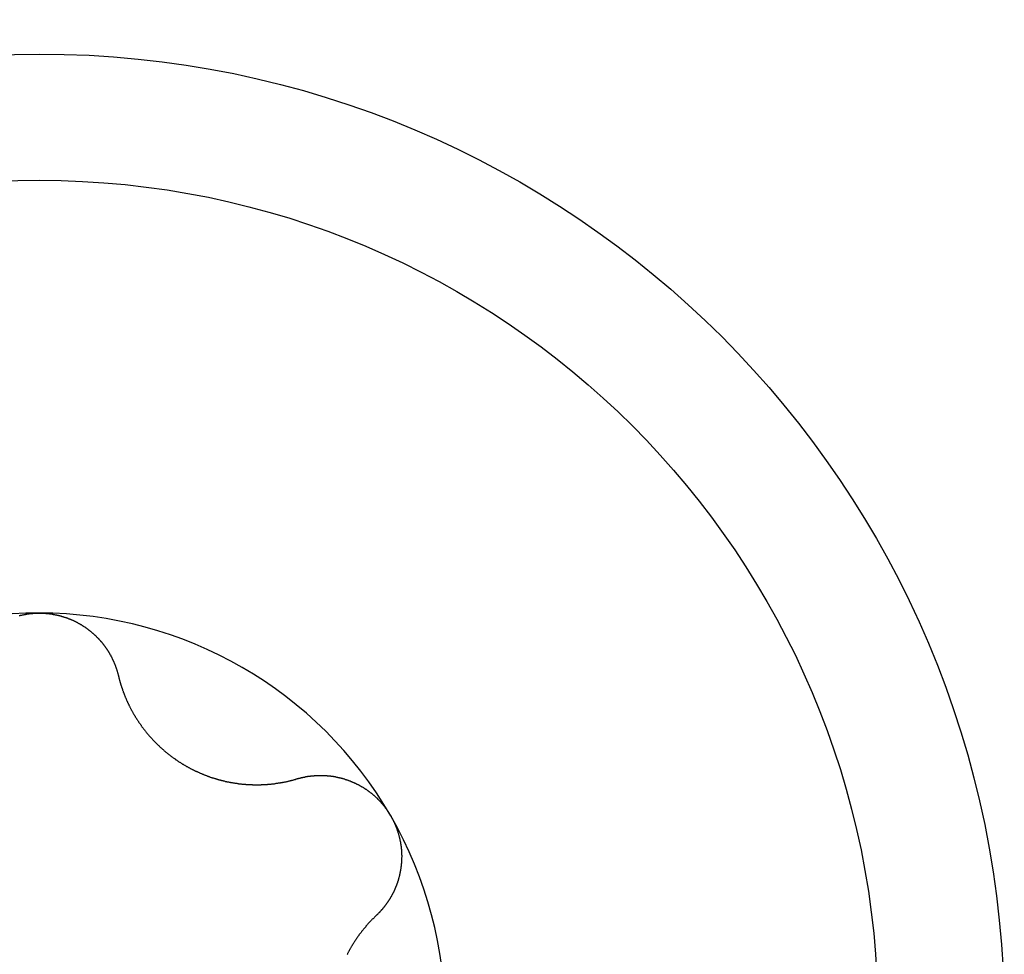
# Model space of a CAD drawing. Extents: x 1107 to 4046, y 937 to 3355.
# Tile 701 of 861: x 2096.37 to 2101.83, y 3190.38 to 3195.56. Entities that reach past the tile are written whole.
import ezdxf

# ---------------------------------------------------------------- set-up
doc = ezdxf.new("R2010")
doc.units = 0
doc.layers.add('KF_VIDA_L___C_BOTTOM', color=7, linetype='CONTINUOUS')

# ---------------------------------------------------------------- blocks, each defined once
blk = doc.blocks.new('KF_VIDA_L___C_BOTTOM')
at = {"layer": 'KF_VIDA_L___C_BOTTOM'}
for points in [[(-90.6111, 317.236, 0), (-90.6087, 317.237, 0), (-90.6063, 317.237, 0), (-90.6039, 317.238, 0), (-90.6015, 317.238, 0), (-90.5991, 317.239, 0), (-90.5967, 317.239, 0), (-90.5943, 317.24, 0), (-90.5919, 317.24, 0), (-90.5895, 317.241, 0), (-90.5871, 317.241, 0), (-90.5847, 317.242, 0), (-90.5822, 317.242, 0), (-90.5798, 317.243, 0), (-90.5774, 317.243, 0), (-90.575, 317.244, 0), (-90.5726, 317.244, 0), (-90.5702, 317.244, 0), (-90.5677, 317.245, 0), (-90.5653, 317.245, 0), (-90.5629, 317.245, 0), (-90.5605, 317.246, 0), (-90.558, 317.246, 0), (-90.5556, 317.246, 0), (-90.5532, 317.247, 0), (-90.5508, 317.247, 0), (-90.5483, 317.247, 0), (-90.5459, 317.248, 0), (-90.5435, 317.248, 0), (-90.5411, 317.248, 0), (-90.5386, 317.248, 0), (-90.5362, 317.248, 0), (-90.5338, 317.249, 0), (-90.5314, 317.249, 0), (-90.529, 317.249, 0), (-90.5265, 317.249, 0), (-90.5241, 317.249, 0), (-90.5217, 317.249, 0), (-90.5193, 317.25, 0), (-90.5169, 317.25, 0), (-90.5145, 317.25, 0), (-90.512, 317.25, 0), (-90.5096, 317.25, 0), (-90.5072, 317.25, 0), (-90.5048, 317.25, 0), (-90.5024, 317.25, 0), (-90.5, 317.25, 0)], [(-90.5, 317.25, 0), (-90.4976, 317.25, 0), (-90.4952, 317.25, 0), (-90.4928, 317.25, 0), (-90.4904, 317.25, 0), (-90.488, 317.25, 0), (-90.4855, 317.25, 0), (-90.4831, 317.25, 0), (-90.4807, 317.25, 0), (-90.4783, 317.249, 0), (-90.4759, 317.249, 0), (-90.4735, 317.249, 0), (-90.471, 317.249, 0), (-90.4686, 317.249, 0), (-90.4662, 317.249, 0), (-90.4638, 317.248, 0), (-90.4614, 317.248, 0), (-90.4589, 317.248, 0), (-90.4565, 317.248, 0), (-90.4541, 317.248, 0), (-90.4517, 317.247, 0), (-90.4492, 317.247, 0), (-90.4468, 317.247, 0), (-90.4444, 317.246, 0), (-90.442, 317.246, 0), (-90.4395, 317.246, 0), (-90.4371, 317.245, 0), (-90.4347, 317.245, 0), (-90.4323, 317.245, 0), (-90.4298, 317.244, 0), (-90.4274, 317.244, 0), (-90.425, 317.244, 0), (-90.4226, 317.243, 0), (-90.4202, 317.243, 0), (-90.4178, 317.242, 0), (-90.4153, 317.242, 0), (-90.4129, 317.241, 0), (-90.4105, 317.241, 0), (-90.4081, 317.24, 0), (-90.4057, 317.24, 0), (-90.4033, 317.239, 0), (-90.4009, 317.239, 0), (-90.3985, 317.238, 0), (-90.3961, 317.238, 0), (-90.3937, 317.237, 0), (-90.3913, 317.237, 0), (-90.3889, 317.236, 0), (-90.3865, 317.235, 0), (-90.3842, 317.235, 0), (-90.3818, 317.234, 0), (-90.3794, 317.233, 0), (-90.377, 317.233, 0), (-90.3747, 317.232, 0), (-90.3723, 317.231, 0), (-90.3699, 317.231, 0), (-90.3676, 317.23, 0), (-90.3652, 317.229, 0), (-90.3629, 317.228, 0), (-90.3605, 317.228, 0), (-90.3582, 317.227, 0), (-90.3558, 317.226, 0), (-90.3535, 317.225, 0), (-90.3512, 317.225, 0), (-90.3488, 317.224, 0), (-90.3465, 317.223, 0), (-90.3442, 317.222, 0), (-90.3419, 317.221, 0), (-90.3396, 317.22, 0), (-90.3373, 317.219, 0), (-90.335, 317.219, 0), (-90.3327, 317.218, 0), (-90.3304, 317.217, 0), (-90.3281, 317.216, 0), (-90.3258, 317.215, 0), (-90.3236, 317.214, 0), (-90.3213, 317.213, 0), (-90.3191, 317.212, 0), (-90.3168, 317.211, 0), (-90.3146, 317.21, 0), (-90.3123, 317.209, 0), (-90.3101, 317.208, 0), (-90.3079, 317.207, 0), (-90.3056, 317.206, 0), (-90.3034, 317.205, 0), (-90.3012, 317.204, 0), (-90.299, 317.203, 0), (-90.2968, 317.202, 0), (-90.2947, 317.2, 0), (-90.2925, 317.199, 0), (-90.2903, 317.198, 0), (-90.2882, 317.197, 0), (-90.286, 317.196, 0), (-90.2839, 317.195, 0), (-90.2817, 317.193, 0), (-90.2796, 317.192, 0), (-90.2775, 317.191, 0), (-90.2753, 317.19, 0), (-90.2732, 317.189, 0), (-90.2711, 317.187, 0), (-90.269, 317.186, 0), (-90.267, 317.185, 0), (-90.2649, 317.184, 0), (-90.2628, 317.182, 0), (-90.2608, 317.181, 0), (-90.2587, 317.18, 0), (-90.2567, 317.178, 0), (-90.2546, 317.177, 0), (-90.2526, 317.176, 0), (-90.2506, 317.174, 0), (-90.2486, 317.173, 0), (-90.2466, 317.172, 0), (-90.2446, 317.17, 0), (-90.2426, 317.169, 0), (-90.2406, 317.168, 0), (-90.2387, 317.166, 0), (-90.2367, 317.165, 0), (-90.2348, 317.163, 0), (-90.2328, 317.162, 0), (-90.2309, 317.16, 0), (-90.229, 317.159, 0), (-90.227, 317.158, 0), (-90.2251, 317.156, 0), (-90.2233, 317.155, 0), (-90.2214, 317.153, 0), (-90.2195, 317.152, 0), (-90.2176, 317.15, 0), (-90.2158, 317.149, 0), (-90.2139, 317.147, 0), (-90.2121, 317.146, 0), (-90.2103, 317.144, 0), (-90.2084, 317.143, 0), (-90.2066, 317.141, 0), (-90.2048, 317.139, 0), (-90.203, 317.138, 0), (-90.2013, 317.136, 0), (-90.1995, 317.135, 0), (-90.1977, 317.133, 0), (-90.196, 317.132, 0), (-90.1943, 317.13, 0), (-90.1925, 317.128, 0), (-90.1908, 317.127, 0), (-90.1891, 317.125, 0), (-90.1874, 317.124, 0), (-90.1857, 317.122, 0), (-90.1841, 317.12, 0), (-90.1824, 317.119, 0), (-90.1807, 317.117, 0), (-90.1791, 317.115, 0), (-90.1775, 317.114, 0), (-90.1758, 317.112, 0), (-90.1742, 317.11, 0), (-90.1726, 317.109, 0), (-90.171, 317.107, 0), (-90.1695, 317.105, 0), (-90.1679, 317.104, 0), (-90.1664, 317.102, 0), (-90.1648, 317.1, 0), (-90.1633, 317.098, 0), (-90.1618, 317.097, 0), (-90.1603, 317.095, 0), (-90.1588, 317.093, 0), (-90.1573, 317.092, 0), (-90.1558, 317.09, 0), (-90.1543, 317.088, 0), (-90.1529, 317.086, 0), (-90.1514, 317.085, 0), (-90.15, 317.083, 0), (-90.1486, 317.081, 0), (-90.1472, 317.079, 0), (-90.1458, 317.078, 0), (-90.1444, 317.076, 0), (-90.1431, 317.074, 0), (-90.1417, 317.072, 0), (-90.1404, 317.07, 0), (-90.139, 317.069, 0), (-90.1377, 317.067, 0), (-90.1364, 317.065, 0), (-90.135, 317.063, 0), (-90.1337, 317.061, 0), (-90.1324, 317.06, 0), (-90.1311, 317.058, 0), (-90.1299, 317.056, 0), (-90.1286, 317.054, 0), (-90.1273, 317.052, 0), (-90.1261, 317.05, 0), (-90.1248, 317.048, 0), (-90.1236, 317.047, 0), (-90.1224, 317.045, 0), (-90.1211, 317.043, 0), (-90.1199, 317.041, 0), (-90.1187, 317.039, 0), (-90.1175, 317.037, 0), (-90.1164, 317.035, 0), (-90.1152, 317.033, 0), (-90.114, 317.031, 0), (-90.1129, 317.029, 0), (-90.1117, 317.027, 0), (-90.1106, 317.025, 0), (-90.1095, 317.023, 0), (-90.1084, 317.021, 0), (-90.1073, 317.019, 0), (-90.1062, 317.018, 0), (-90.1051, 317.016, 0), (-90.104, 317.014, 0), (-90.1029, 317.012, 0), (-90.1019, 317.01, 0), (-90.1008, 317.008, 0), (-90.0998, 317.006, 0), (-90.0987, 317.003, 0), (-90.0977, 317.001, 0), (-90.0967, 316.999, 0), (-90.0957, 316.997, 0), (-90.0947, 316.995, 0), (-90.0938, 316.993, 0), (-90.0928, 316.991, 0), (-90.0918, 316.989, 0), (-90.0909, 316.987, 0), (-90.0899, 316.985, 0), (-90.089, 316.983, 0), (-90.0881, 316.981, 0), (-90.0872, 316.979, 0), (-90.0863, 316.977, 0), (-90.0854, 316.975, 0), (-90.0845, 316.973, 0), (-90.0837, 316.971, 0), (-90.0828, 316.968, 0), (-90.0819, 316.966, 0), (-90.0811, 316.964, 0), (-90.0803, 316.962, 0), (-90.0795, 316.96, 0), (-90.0787, 316.958, 0), (-90.0779, 316.956, 0), (-90.0771, 316.954, 0), (-90.0763, 316.951, 0), (-90.0756, 316.949, 0), (-90.0748, 316.947, 0), (-90.0741, 316.945, 0), (-90.0733, 316.943, 0), (-90.0726, 316.941, 0), (-90.0719, 316.939, 0), (-90.0712, 316.936, 0), (-90.0705, 316.934, 0), (-90.0699, 316.932, 0), (-90.0692, 316.93, 0), (-90.0686, 316.928, 0), (-90.0679, 316.926, 0), (-90.0673, 316.923, 0), (-90.0667, 316.921, 0), (-90.0661, 316.919, 0), (-90.0655, 316.917, 0), (-90.0649, 316.915, 0), (-90.0643, 316.913, 0), (-90.0638, 316.91, 0), (-90.0632, 316.908, 0), (-90.0627, 316.906, 0), (-90.0621, 316.904, 0)], [(-90.0621, 316.904, 0), (-90.0615, 316.901, 0), (-90.0609, 316.898, 0), (-90.0602, 316.896, 0), (-90.0595, 316.893, 0), (-90.0589, 316.89, 0), (-90.0582, 316.888, 0), (-90.0575, 316.885, 0), (-90.0568, 316.883, 0), (-90.0561, 316.88, 0), (-90.0553, 316.877, 0), (-90.0546, 316.875, 0), (-90.0539, 316.872, 0), (-90.0531, 316.869, 0), (-90.0523, 316.867, 0), (-90.0516, 316.864, 0), (-90.0508, 316.861, 0), (-90.05, 316.859, 0), (-90.0492, 316.856, 0), (-90.0484, 316.854, 0), (-90.0476, 316.851, 0), (-90.0468, 316.848, 0), (-90.0459, 316.846, 0), (-90.0451, 316.843, 0), (-90.0443, 316.84, 0), (-90.0434, 316.838, 0), (-90.0425, 316.835, 0), (-90.0417, 316.833, 0), (-90.0408, 316.83, 0), (-90.0399, 316.828, 0), (-90.039, 316.825, 0), (-90.0381, 316.822, 0), (-90.0372, 316.82, 0), (-90.0362, 316.817, 0), (-90.0353, 316.815, 0), (-90.0344, 316.812, 0), (-90.0334, 316.81, 0), (-90.0325, 316.807, 0), (-90.0315, 316.804, 0), (-90.0305, 316.802, 0), (-90.0295, 316.799, 0), (-90.0286, 316.797, 0), (-90.0276, 316.794, 0), (-90.0265, 316.792, 0), (-90.0255, 316.789, 0), (-90.0245, 316.787, 0), (-90.0235, 316.784, 0), (-90.0224, 316.782, 0), (-90.0214, 316.779, 0), (-90.0203, 316.777, 0), (-90.0193, 316.774, 0), (-90.0182, 316.772, 0), (-90.0171, 316.769, 0), (-90.0161, 316.767, 0), (-90.015, 316.764, 0), (-90.0139, 316.762, 0), (-90.0128, 316.76, 0), (-90.0116, 316.757, 0), (-90.0105, 316.755, 0), (-90.0094, 316.752, 0), (-90.0083, 316.75, 0), (-90.0071, 316.747, 0), (-90.006, 316.745, 0), (-90.0048, 316.743, 0), (-90.0036, 316.74, 0), (-90.0025, 316.738, 0), (-90.0013, 316.735, 0), (-90.0001, 316.733, 0), (-89.9989, 316.731, 0), (-89.9977, 316.728, 0), (-89.9965, 316.726, 0), (-89.9952, 316.723, 0), (-89.994, 316.721, 0), (-89.9927, 316.719, 0), (-89.9914, 316.716, 0), (-89.9902, 316.714, 0), (-89.9889, 316.711, 0), (-89.9876, 316.709, 0), (-89.9862, 316.707, 0), (-89.9849, 316.704, 0), (-89.9836, 316.702, 0), (-89.9822, 316.699, 0), (-89.9808, 316.697, 0), (-89.9795, 316.695, 0), (-89.9781, 316.692, 0), (-89.9767, 316.69, 0), (-89.9753, 316.687, 0), (-89.9738, 316.685, 0), (-89.9724, 316.683, 0), (-89.971, 316.68, 0), (-89.9695, 316.678, 0), (-89.968, 316.675, 0), (-89.9666, 316.673, 0), (-89.9651, 316.671, 0), (-89.9636, 316.668, 0), (-89.9621, 316.666, 0), (-89.9605, 316.663, 0), (-89.959, 316.661, 0), (-89.9574, 316.659, 0), (-89.9559, 316.656, 0), (-89.9543, 316.654, 0), (-89.9527, 316.651, 0), (-89.9512, 316.649, 0), (-89.9496, 316.647, 0), (-89.9479, 316.644, 0), (-89.9463, 316.642, 0), (-89.9447, 316.639, 0), (-89.943, 316.637, 0), (-89.9414, 316.635, 0), (-89.9397, 316.632, 0), (-89.938, 316.63, 0), (-89.9363, 316.628, 0), (-89.9346, 316.625, 0), (-89.9329, 316.623, 0), (-89.9312, 316.62, 0), (-89.9295, 316.618, 0), (-89.9277, 316.616, 0), (-89.926, 316.613, 0), (-89.9242, 316.611, 0), (-89.9225, 316.609, 0), (-89.9207, 316.606, 0), (-89.9189, 316.604, 0), (-89.9171, 316.602, 0), (-89.9153, 316.599, 0), (-89.9134, 316.597, 0), (-89.9116, 316.595, 0), (-89.9097, 316.592, 0), (-89.9079, 316.59, 0), (-89.906, 316.588, 0), (-89.9041, 316.585, 0), (-89.9022, 316.583, 0), (-89.9003, 316.581, 0), (-89.8984, 316.579, 0), (-89.8965, 316.576, 0), (-89.8946, 316.574, 0), (-89.8926, 316.572, 0), (-89.8907, 316.569, 0), (-89.8887, 316.567, 0), (-89.8868, 316.565, 0), (-89.8848, 316.563, 0), (-89.8828, 316.56, 0), (-89.8808, 316.558, 0), (-89.8788, 316.556, 0), (-89.8768, 316.554, 0), (-89.8747, 316.552, 0), (-89.8727, 316.549, 0), (-89.8706, 316.547, 0), (-89.8686, 316.545, 0), (-89.8665, 316.543, 0), (-89.8644, 316.541, 0), (-89.8623, 316.538, 0), (-89.8602, 316.536, 0), (-89.8581, 316.534, 0), (-89.856, 316.532, 0), (-89.8539, 316.53, 0), (-89.8517, 316.528, 0), (-89.8496, 316.526, 0), (-89.8474, 316.524, 0), (-89.8453, 316.521, 0), (-89.8431, 316.519, 0), (-89.8409, 316.517, 0), (-89.8387, 316.515, 0), (-89.8365, 316.513, 0), (-89.8343, 316.511, 0), (-89.8321, 316.509, 0), (-89.8299, 316.507, 0), (-89.8276, 316.505, 0), (-89.8254, 316.503, 0), (-89.8232, 316.501, 0), (-89.8209, 316.499, 0), (-89.8186, 316.497, 0), (-89.8164, 316.495, 0), (-89.8141, 316.493, 0), (-89.8118, 316.491, 0), (-89.8095, 316.489, 0), (-89.8072, 316.487, 0), (-89.8049, 316.485, 0), (-89.8026, 316.483, 0), (-89.8003, 316.481, 0), (-89.798, 316.479, 0), (-89.7956, 316.477, 0), (-89.7933, 316.475, 0), (-89.791, 316.473, 0), (-89.7886, 316.471, 0), (-89.7863, 316.47, 0), (-89.7839, 316.468, 0), (-89.7815, 316.466, 0), (-89.7792, 316.464, 0), (-89.7768, 316.462, 0), (-89.7744, 316.46, 0), (-89.772, 316.458, 0), (-89.7696, 316.457, 0), (-89.7672, 316.455, 0), (-89.7648, 316.453, 0), (-89.7624, 316.451, 0), (-89.76, 316.449, 0), (-89.7576, 316.448, 0), (-89.7552, 316.446, 0), (-89.7527, 316.444, 0), (-89.7503, 316.443, 0), (-89.7479, 316.441, 0), (-89.7454, 316.439, 0), (-89.743, 316.437, 0), (-89.7405, 316.436, 0), (-89.7381, 316.434, 0), (-89.7356, 316.432, 0), (-89.7332, 316.431, 0), (-89.7307, 316.429, 0), (-89.7282, 316.427, 0), (-89.7258, 316.426, 0), (-89.7233, 316.424, 0), (-89.7208, 316.423, 0), (-89.7183, 316.421, 0), (-89.7159, 316.419, 0), (-89.7134, 316.418, 0), (-89.7109, 316.416, 0), (-89.7084, 316.415, 0), (-89.7059, 316.413, 0), (-89.7034, 316.412, 0), (-89.7009, 316.41, 0), (-89.6984, 316.409, 0), (-89.6959, 316.407, 0), (-89.6934, 316.406, 0), (-89.6909, 316.404, 0), (-89.6884, 316.403, 0), (-89.6859, 316.401, 0), (-89.6834, 316.4, 0), (-89.6808, 316.399, 0), (-89.6783, 316.397, 0), (-89.6757, 316.396, 0), (-89.6732, 316.394, 0), (-89.6706, 316.393, 0), (-89.668, 316.392, 0), (-89.6654, 316.39, 0), (-89.6628, 316.389, 0), (-89.6602, 316.387, 0), (-89.6576, 316.386, 0), (-89.655, 316.385, 0), (-89.6523, 316.383, 0), (-89.6497, 316.382, 0), (-89.6471, 316.381, 0), (-89.6444, 316.379, 0), (-89.6417, 316.378, 0), (-89.6391, 316.377, 0), (-89.6364, 316.376, 0), (-89.6337, 316.374, 0), (-89.631, 316.373, 0), (-89.6283, 316.372, 0), (-89.6256, 316.371, 0), (-89.6229, 316.369, 0), (-89.6202, 316.368, 0), (-89.6174, 316.367, 0), (-89.6147, 316.366, 0), (-89.612, 316.364, 0), (-89.6092, 316.363, 0), (-89.6065, 316.362, 0), (-89.6037, 316.361, 0), (-89.6009, 316.36, 0), (-89.5982, 316.359, 0), (-89.5954, 316.357, 0), (-89.5926, 316.356, 0), (-89.5898, 316.355, 0), (-89.587, 316.354, 0), (-89.5842, 316.353, 0), (-89.5814, 316.352, 0), (-89.5786, 316.351, 0), (-89.5758, 316.35, 0), (-89.5729, 316.349, 0), (-89.5701, 316.347, 0), (-89.5673, 316.346, 0), (-89.5644, 316.345, 0), (-89.5616, 316.344, 0), (-89.5588, 316.343, 0), (-89.5559, 316.342, 0), (-89.5531, 316.341, 0), (-89.5502, 316.34, 0), (-89.5473, 316.339, 0), (-89.5445, 316.338, 0), (-89.5416, 316.337, 0), (-89.5387, 316.337, 0), (-89.5358, 316.336, 0), (-89.533, 316.335, 0), (-89.5301, 316.334, 0), (-89.5272, 316.333, 0), (-89.5243, 316.332, 0), (-89.5214, 316.331, 0), (-89.5185, 316.33, 0), (-89.5156, 316.329, 0), (-89.5127, 316.329, 0), (-89.5098, 316.328, 0), (-89.5069, 316.327, 0), (-89.504, 316.326, 0), (-89.5011, 316.325, 0), (-89.4982, 316.325, 0), (-89.4952, 316.324, 0), (-89.4923, 316.323, 0), (-89.4894, 316.322, 0), (-89.4865, 316.321, 0), (-89.4836, 316.321, 0), (-89.4806, 316.32, 0), (-89.4777, 316.319, 0), (-89.4748, 316.319, 0), (-89.4718, 316.318, 0), (-89.4689, 316.317, 0), (-89.466, 316.317, 0), (-89.4631, 316.316, 0), (-89.4601, 316.315, 0), (-89.4572, 316.315, 0), (-89.4543, 316.314, 0), (-89.4513, 316.314, 0), (-89.4484, 316.313, 0), (-89.4454, 316.312, 0), (-89.4425, 316.312, 0), (-89.4396, 316.311, 0), (-89.4366, 316.311, 0), (-89.4337, 316.31, 0), (-89.4308, 316.31, 0), (-89.4278, 316.309, 0), (-89.4249, 316.309, 0), (-89.422, 316.308, 0), (-89.419, 316.308, 0), (-89.4161, 316.307, 0), (-89.4132, 316.307, 0), (-89.4103, 316.306, 0), (-89.4073, 316.306, 0), (-89.4044, 316.306, 0), (-89.4015, 316.305, 0), (-89.3986, 316.305, 0), (-89.3956, 316.304, 0), (-89.3927, 316.304, 0), (-89.3898, 316.304, 0), (-89.3869, 316.303, 0), (-89.384, 316.303, 0), (-89.3811, 316.303, 0), (-89.3782, 316.302, 0), (-89.3753, 316.302, 0), (-89.3724, 316.302, 0), (-89.3695, 316.302, 0), (-89.3666, 316.301, 0), (-89.3637, 316.301, 0), (-89.3608, 316.301, 0), (-89.3579, 316.301, 0), (-89.355, 316.3, 0), (-89.3521, 316.3, 0), (-89.3493, 316.3, 0), (-89.3464, 316.3, 0), (-89.3435, 316.3, 0), (-89.3406, 316.299, 0), (-89.3378, 316.299, 0), (-89.3349, 316.299, 0), (-89.3321, 316.299, 0), (-89.3292, 316.299, 0), (-89.3264, 316.299, 0), (-89.3235, 316.299, 0), (-89.3207, 316.299, 0), (-89.3179, 316.298, 0), (-89.3151, 316.298, 0), (-89.3122, 316.298, 0), (-89.3094, 316.298, 0), (-89.3066, 316.298, 0), (-89.3038, 316.298, 0), (-89.301, 316.298, 0), (-89.2982, 316.298, 0), (-89.2954, 316.298, 0), (-89.2927, 316.298, 0), (-89.2899, 316.298, 0), (-89.2871, 316.298, 0), (-89.2844, 316.298, 0), (-89.2816, 316.298, 0), (-89.2788, 316.298, 0), (-89.2761, 316.298, 0), (-89.2734, 316.298, 0), (-89.2706, 316.298, 0), (-89.2679, 316.299, 0), (-89.2652, 316.299, 0), (-89.2625, 316.299, 0), (-89.2598, 316.299, 0), (-89.2571, 316.299, 0), (-89.2544, 316.299, 0), (-89.2517, 316.299, 0), (-89.2491, 316.299, 0), (-89.2464, 316.3, 0), (-89.2438, 316.3, 0), (-89.2411, 316.3, 0), (-89.2384, 316.3, 0), (-89.2358, 316.3, 0), (-89.2331, 316.301, 0), (-89.2304, 316.301, 0), (-89.2278, 316.301, 0), (-89.2251, 316.301, 0), (-89.2224, 316.302, 0), (-89.2198, 316.302, 0), (-89.2171, 316.302, 0), (-89.2144, 316.302, 0), (-89.2117, 316.303, 0), (-89.2091, 316.303, 0), (-89.2064, 316.303, 0), (-89.2037, 316.303, 0), (-89.201, 316.304, 0), (-89.1984, 316.304, 0), (-89.1957, 316.304, 0), (-89.193, 316.305, 0), (-89.1903, 316.305, 0), (-89.1876, 316.306, 0), (-89.1849, 316.306, 0), (-89.1823, 316.306, 0), (-89.1796, 316.307, 0), (-89.1769, 316.307, 0), (-89.1742, 316.308, 0), (-89.1715, 316.308, 0), (-89.1688, 316.308, 0), (-89.1662, 316.309, 0), (-89.1635, 316.309, 0), (-89.1608, 316.31, 0), (-89.1581, 316.31, 0), (-89.1554, 316.311, 0), (-89.1527, 316.311, 0), (-89.1501, 316.312, 0), (-89.1474, 316.312, 0), (-89.1447, 316.313, 0), (-89.142, 316.313, 0), (-89.1393, 316.314, 0), (-89.1367, 316.314, 0), (-89.134, 316.315, 0), (-89.1313, 316.315, 0), (-89.1286, 316.316, 0), (-89.1259, 316.317, 0), (-89.1233, 316.317, 0), (-89.1206, 316.318, 0), (-89.1179, 316.318, 0), (-89.1153, 316.319, 0), (-89.1126, 316.32, 0), (-89.1099, 316.32, 0), (-89.1073, 316.321, 0), (-89.1046, 316.322, 0), (-89.1019, 316.322, 0), (-89.0993, 316.323, 0), (-89.0966, 316.324, 0), (-89.094, 316.324, 0), (-89.0913, 316.325, 0), (-89.0887, 316.326, 0), (-89.086, 316.327, 0), (-89.0834, 316.327, 0), (-89.0807, 316.328, 0), (-89.0781, 316.329, 0), (-89.0754, 316.33, 0), (-89.0728, 316.33, 0), (-89.0702, 316.331, 0)], [(-89.0702, 316.331, 0), (-89.068, 316.332, 0), (-89.0658, 316.332, 0), (-89.0637, 316.333, 0), (-89.0615, 316.334, 0), (-89.0593, 316.334, 0), (-89.0571, 316.335, 0), (-89.0549, 316.335, 0), (-89.0528, 316.336, 0), (-89.0506, 316.336, 0), (-89.0484, 316.337, 0), (-89.0462, 316.338, 0), (-89.044, 316.338, 0), (-89.0418, 316.339, 0), (-89.0396, 316.339, 0), (-89.0373, 316.34, 0), (-89.0351, 316.34, 0), (-89.0329, 316.341, 0), (-89.0307, 316.341, 0), (-89.0285, 316.341, 0), (-89.0263, 316.342, 0), (-89.024, 316.342, 0), (-89.0218, 316.343, 0), (-89.0196, 316.343, 0), (-89.0173, 316.343, 0), (-89.0151, 316.344, 0), (-89.0129, 316.344, 0), (-89.0106, 316.345, 0), (-89.0084, 316.345, 0), (-89.0061, 316.345, 0), (-89.0039, 316.346, 0), (-89.0017, 316.346, 0), (-88.9994, 316.346, 0), (-88.9972, 316.346, 0), (-88.9949, 316.347, 0), (-88.9927, 316.347, 0), (-88.9904, 316.347, 0), (-88.9881, 316.347, 0), (-88.9859, 316.348, 0), (-88.9836, 316.348, 0), (-88.9814, 316.348, 0), (-88.9791, 316.348, 0), (-88.9769, 316.348, 0), (-88.9746, 316.349, 0), (-88.9723, 316.349, 0), (-88.9701, 316.349, 0), (-88.9678, 316.349, 0), (-88.9656, 316.349, 0), (-88.9633, 316.349, 0), (-88.961, 316.349, 0), (-88.9588, 316.35, 0), (-88.9565, 316.35, 0), (-88.9542, 316.35, 0), (-88.952, 316.35, 0), (-88.9497, 316.35, 0), (-88.9475, 316.35, 0), (-88.9452, 316.35, 0), (-88.9429, 316.35, 0), (-88.9407, 316.35, 0), (-88.9384, 316.35, 0), (-88.9361, 316.35, 0), (-88.9339, 316.35, 0), (-88.9316, 316.35, 0), (-88.9294, 316.35, 0), (-88.9271, 316.35, 0), (-88.9249, 316.35, 0), (-88.9226, 316.35, 0), (-88.9203, 316.349, 0), (-88.9181, 316.349, 0), (-88.9158, 316.349, 0), (-88.9136, 316.349, 0), (-88.9113, 316.349, 0), (-88.9091, 316.349, 0), (-88.9069, 316.349, 0), (-88.9046, 316.348, 0), (-88.9024, 316.348, 0), (-88.9001, 316.348, 0), (-88.8979, 316.348, 0), (-88.8957, 316.348, 0), (-88.8934, 316.347, 0), (-88.8912, 316.347, 0), (-88.889, 316.347, 0), (-88.8867, 316.347, 0), (-88.8845, 316.346, 0), (-88.8823, 316.346, 0), (-88.8801, 316.346, 0), (-88.8779, 316.346, 0), (-88.8756, 316.345, 0), (-88.8734, 316.345, 0), (-88.8712, 316.345, 0), (-88.869, 316.344, 0), (-88.8667, 316.344, 0), (-88.8645, 316.343, 0), (-88.8623, 316.343, 0), (-88.86, 316.343, 0), (-88.8578, 316.342, 0), (-88.8555, 316.342, 0), (-88.8533, 316.341, 0), (-88.851, 316.341, 0), (-88.8488, 316.34, 0), (-88.8465, 316.34, 0), (-88.8443, 316.339, 0), (-88.8421, 316.339, 0), (-88.8398, 316.338, 0), (-88.8375, 316.338, 0), (-88.8353, 316.337, 0), (-88.833, 316.337, 0), (-88.8308, 316.336, 0), (-88.8285, 316.336, 0), (-88.8263, 316.335, 0), (-88.824, 316.334, 0), (-88.8218, 316.334, 0), (-88.8195, 316.333, 0), (-88.8173, 316.332, 0), (-88.815, 316.332, 0), (-88.8128, 316.331, 0), (-88.8105, 316.33, 0), (-88.8083, 316.33, 0), (-88.806, 316.329, 0), (-88.8038, 316.328, 0), (-88.8015, 316.328, 0), (-88.7993, 316.327, 0), (-88.797, 316.326, 0), (-88.7948, 316.325, 0), (-88.7925, 316.325, 0), (-88.7903, 316.324, 0), (-88.788, 316.323, 0), (-88.7858, 316.322, 0), (-88.7836, 316.321, 0), (-88.7813, 316.32, 0), (-88.7791, 316.32, 0), (-88.7769, 316.319, 0), (-88.7746, 316.318, 0), (-88.7724, 316.317, 0), (-88.7702, 316.316, 0), (-88.768, 316.315, 0), (-88.7658, 316.314, 0), (-88.7635, 316.313, 0), (-88.7613, 316.312, 0), (-88.7591, 316.311, 0), (-88.7569, 316.31, 0), (-88.7547, 316.309, 0), (-88.7525, 316.308, 0), (-88.7503, 316.307, 0), (-88.7481, 316.306, 0), (-88.746, 316.305, 0), (-88.7438, 316.304, 0), (-88.7416, 316.303, 0), (-88.7394, 316.302, 0), (-88.7373, 316.301, 0), (-88.7351, 316.3, 0), (-88.7329, 316.299, 0), (-88.7308, 316.298, 0), (-88.7286, 316.297, 0), (-88.7265, 316.295, 0), (-88.7243, 316.294, 0), (-88.7222, 316.293, 0), (-88.7201, 316.292, 0), (-88.718, 316.291, 0), (-88.7158, 316.289, 0), (-88.7137, 316.288, 0), (-88.7116, 316.287, 0), (-88.7095, 316.286, 0), (-88.7074, 316.285, 0), (-88.7053, 316.283, 0), (-88.7033, 316.282, 0), (-88.7012, 316.281, 0), (-88.6991, 316.279, 0), (-88.6971, 316.278, 0), (-88.695, 316.277, 0), (-88.6929, 316.275, 0), (-88.6909, 316.274, 0), (-88.6889, 316.273, 0), (-88.6868, 316.271, 0), (-88.6848, 316.27, 0), (-88.6828, 316.268, 0), (-88.6808, 316.267, 0), (-88.6788, 316.266, 0), (-88.6768, 316.264, 0), (-88.6748, 316.263, 0), (-88.6729, 316.261, 0), (-88.6709, 316.26, 0), (-88.6689, 316.258, 0), (-88.667, 316.257, 0), (-88.665, 316.255, 0), (-88.6631, 316.254, 0), (-88.6612, 316.252, 0), (-88.6592, 316.251, 0), (-88.6573, 316.249, 0), (-88.6554, 316.248, 0), (-88.6535, 316.246, 0), (-88.6516, 316.244, 0), (-88.6498, 316.243, 0), (-88.6479, 316.241, 0), (-88.646, 316.24, 0), (-88.6442, 316.238, 0), (-88.6423, 316.236, 0), (-88.6405, 316.235, 0), (-88.6387, 316.233, 0), (-88.6369, 316.231, 0), (-88.6351, 316.23, 0), (-88.6333, 316.228, 0), (-88.6315, 316.226, 0), (-88.6297, 316.225, 0), (-88.6279, 316.223, 0), (-88.6261, 316.221, 0), (-88.6244, 316.219, 0), (-88.6226, 316.218, 0), (-88.6209, 316.216, 0), (-88.6192, 316.214, 0), (-88.6175, 316.212, 0), (-88.6158, 316.211, 0), (-88.6141, 316.209, 0), (-88.6124, 316.207, 0), (-88.6107, 316.205, 0), (-88.609, 316.203, 0), (-88.6074, 316.202, 0), (-88.6057, 316.2, 0), (-88.6041, 316.198, 0), (-88.6025, 316.196, 0), (-88.6009, 316.194, 0), (-88.5993, 316.192, 0), (-88.5977, 316.19, 0), (-88.5961, 316.189, 0), (-88.5945, 316.187, 0), (-88.593, 316.185, 0), (-88.5914, 316.183, 0), (-88.5899, 316.181, 0), (-88.5883, 316.179, 0), (-88.5868, 316.177, 0), (-88.5853, 316.175, 0), (-88.5838, 316.173, 0), (-88.5823, 316.171, 0), (-88.5809, 316.169, 0), (-88.5794, 316.167, 0), (-88.5779, 316.166, 0), (-88.5765, 316.164, 0), (-88.5751, 316.162, 0), (-88.5737, 316.16, 0), (-88.5723, 316.158, 0), (-88.5709, 316.156, 0), (-88.5695, 316.154, 0), (-88.5681, 316.152, 0), (-88.5668, 316.15, 0), (-88.5654, 316.148, 0), (-88.5641, 316.146, 0), (-88.5628, 316.144, 0), (-88.5615, 316.141, 0), (-88.5602, 316.139, 0), (-88.5589, 316.137, 0), (-88.5576, 316.135, 0), (-88.5563, 316.133, 0), (-88.5551, 316.131, 0), (-88.5539, 316.129, 0), (-88.5527, 316.127, 0), (-88.5514, 316.125, 0)], [(-88.5514, 316.125, 0), (-88.5502, 316.123, 0), (-88.5491, 316.121, 0), (-88.5479, 316.119, 0), (-88.5467, 316.117, 0), (-88.5456, 316.114, 0), (-88.5444, 316.112, 0), (-88.5433, 316.11, 0), (-88.5422, 316.108, 0), (-88.5411, 316.106, 0), (-88.54, 316.104, 0), (-88.5389, 316.102, 0), (-88.5378, 316.099, 0), (-88.5367, 316.097, 0), (-88.5357, 316.095, 0), (-88.5346, 316.093, 0), (-88.5336, 316.091, 0), (-88.5326, 316.088, 0), (-88.5316, 316.086, 0), (-88.5306, 316.084, 0), (-88.5296, 316.082, 0), (-88.5286, 316.08, 0), (-88.5277, 316.077, 0), (-88.5267, 316.075, 0), (-88.5258, 316.073, 0), (-88.5248, 316.071, 0), (-88.5239, 316.068, 0), (-88.523, 316.066, 0), (-88.5221, 316.064, 0), (-88.5213, 316.061, 0), (-88.5204, 316.059, 0), (-88.5195, 316.057, 0), (-88.5187, 316.055, 0), (-88.5178, 316.052, 0), (-88.517, 316.05, 0), (-88.5162, 316.048, 0), (-88.5154, 316.045, 0), (-88.5146, 316.043, 0), (-88.5139, 316.041, 0), (-88.5131, 316.038, 0), (-88.5123, 316.036, 0), (-88.5116, 316.034, 0), (-88.5109, 316.031, 0), (-88.5102, 316.029, 0), (-88.5095, 316.026, 0), (-88.5088, 316.024, 0), (-88.5081, 316.022, 0), (-88.5075, 316.019, 0), (-88.5068, 316.017, 0), (-88.5062, 316.015, 0), (-88.5055, 316.012, 0), (-88.5049, 316.01, 0), (-88.5043, 316.007, 0), (-88.5037, 316.005, 0), (-88.5032, 316.003, 0), (-88.5026, 316, 0), (-88.5021, 315.998, 0), (-88.5015, 315.995, 0), (-88.501, 315.993, 0), (-88.5005, 315.991, 0), (-88.5, 315.988, 0), (-88.4995, 315.986, 0), (-88.4991, 315.983, 0), (-88.4986, 315.981, 0), (-88.4982, 315.979, 0), (-88.4977, 315.976, 0), (-88.4973, 315.974, 0), (-88.4969, 315.971, 0), (-88.4965, 315.969, 0), (-88.4961, 315.966, 0), (-88.4958, 315.964, 0), (-88.4954, 315.961, 0), (-88.4951, 315.959, 0), (-88.4948, 315.957, 0), (-88.4945, 315.954, 0), (-88.4942, 315.952, 0), (-88.4939, 315.949, 0), (-88.4936, 315.947, 0), (-88.4934, 315.944, 0), (-88.4931, 315.942, 0), (-88.4929, 315.94, 0), (-88.4927, 315.937, 0), (-88.4925, 315.935, 0), (-88.4923, 315.932, 0), (-88.4921, 315.93, 0), (-88.492, 315.927, 0), (-88.4918, 315.925, 0), (-88.4917, 315.922, 0), (-88.4916, 315.92, 0), (-88.4915, 315.917, 0), (-88.4914, 315.915, 0), (-88.4913, 315.913, 0), (-88.4913, 315.91, 0), (-88.4912, 315.908, 0), (-88.4912, 315.905, 0), (-88.4912, 315.903, 0), (-88.4912, 315.9, 0), (-88.4912, 315.898, 0), (-88.4912, 315.896, 0), (-88.4913, 315.893, 0), (-88.4913, 315.891, 0), (-88.4914, 315.888, 0), (-88.4914, 315.886, 0), (-88.4915, 315.883, 0), (-88.4916, 315.881, 0), (-88.4918, 315.878, 0), (-88.4919, 315.876, 0), (-88.492, 315.874, 0), (-88.4922, 315.871, 0), (-88.4923, 315.869, 0), (-88.4925, 315.866, 0), (-88.4927, 315.864, 0), (-88.4929, 315.862, 0), (-88.4931, 315.859, 0), (-88.4934, 315.857, 0), (-88.4936, 315.854, 0), (-88.4939, 315.852, 0), (-88.4941, 315.85, 0), (-88.4944, 315.847, 0), (-88.4947, 315.845, 0), (-88.495, 315.842, 0), (-88.4953, 315.84, 0), (-88.4957, 315.838, 0), (-88.496, 315.835, 0), (-88.4964, 315.833, 0), (-88.4967, 315.831, 0), (-88.4971, 315.828, 0), (-88.4975, 315.826, 0), (-88.4979, 315.823, 0), (-88.4983, 315.821, 0), (-88.4987, 315.819, 0), (-88.4992, 315.816, 0), (-88.4996, 315.814, 0), (-88.5001, 315.812, 0), (-88.5005, 315.809, 0), (-88.501, 315.807, 0), (-88.5015, 315.805, 0), (-88.502, 315.803, 0), (-88.5025, 315.8, 0), (-88.503, 315.798, 0), (-88.5036, 315.796, 0), (-88.5041, 315.793, 0), (-88.5047, 315.791, 0), (-88.5052, 315.789, 0), (-88.5058, 315.787, 0), (-88.5064, 315.784, 0), (-88.507, 315.782, 0), (-88.5076, 315.78, 0), (-88.5083, 315.778, 0), (-88.5089, 315.775, 0), (-88.5095, 315.773, 0), (-88.5102, 315.771, 0), (-88.5108, 315.769, 0), (-88.5115, 315.766, 0), (-88.5122, 315.764, 0), (-88.5129, 315.762, 0), (-88.5136, 315.76, 0), (-88.5143, 315.758, 0), (-88.515, 315.755, 0), (-88.5158, 315.753, 0), (-88.5165, 315.751, 0), (-88.5173, 315.749, 0), (-88.518, 315.747, 0), (-88.5188, 315.745, 0), (-88.5196, 315.743, 0), (-88.5204, 315.74, 0), (-88.5212, 315.738, 0), (-88.522, 315.736, 0), (-88.5228, 315.734, 0), (-88.5237, 315.732, 0), (-88.5245, 315.73, 0), (-88.5254, 315.728, 0), (-88.5262, 315.726, 0), (-88.5271, 315.724, 0), (-88.528, 315.722, 0), (-88.5289, 315.72, 0), (-88.5298, 315.718, 0), (-88.5307, 315.716, 0), (-88.5316, 315.714, 0), (-88.5326, 315.711, 0), (-88.5335, 315.709, 0), (-88.5345, 315.707, 0), (-88.5354, 315.705, 0), (-88.5364, 315.703, 0), (-88.5374, 315.701, 0), (-88.5384, 315.699, 0), (-88.5394, 315.697, 0), (-88.5405, 315.695, 0), (-88.5415, 315.693, 0), (-88.5425, 315.691, 0), (-88.5436, 315.689, 0), (-88.5447, 315.687, 0), (-88.5457, 315.685, 0), (-88.5468, 315.683, 0), (-88.5479, 315.681, 0), (-88.549, 315.679, 0), (-88.5501, 315.677, 0), (-88.5513, 315.675, 0), (-88.5524, 315.674, 0), (-88.5535, 315.672, 0), (-88.5547, 315.67, 0), (-88.5559, 315.668, 0), (-88.557, 315.666, 0), (-88.5582, 315.664, 0), (-88.5594, 315.662, 0), (-88.5606, 315.66, 0), (-88.5618, 315.658, 0), (-88.5631, 315.656, 0), (-88.5643, 315.654, 0), (-88.5655, 315.652, 0), (-88.5668, 315.65, 0), (-88.5681, 315.649, 0), (-88.5693, 315.647, 0), (-88.5706, 315.645, 0), (-88.5719, 315.643, 0), (-88.5732, 315.641, 0), (-88.5745, 315.639, 0), (-88.5758, 315.637, 0), (-88.5772, 315.636, 0), (-88.5785, 315.634, 0), (-88.5798, 315.632, 0), (-88.5812, 315.63, 0), (-88.5826, 315.628, 0), (-88.5839, 315.626, 0), (-88.5853, 315.625, 0), (-88.5867, 315.623, 0), (-88.5881, 315.621, 0), (-88.5895, 315.619, 0), (-88.5909, 315.618, 0), (-88.5923, 315.616, 0), (-88.5938, 315.614, 0), (-88.5952, 315.612, 0), (-88.5967, 315.611, 0), (-88.5981, 315.609, 0), (-88.5996, 315.607, 0), (-88.6011, 315.605, 0), (-88.6026, 315.604, 0), (-88.6041, 315.602, 0), (-88.6056, 315.6, 0), (-88.6071, 315.599, 0), (-88.6086, 315.597, 0), (-88.6101, 315.595, 0), (-88.6116, 315.594, 0), (-88.6132, 315.592, 0), (-88.6147, 315.59, 0), (-88.6163, 315.589, 0), (-88.6179, 315.587, 0), (-88.6194, 315.585, 0), (-88.621, 315.584, 0), (-88.6226, 315.582, 0), (-88.6242, 315.581, 0), (-88.6258, 315.579, 0), (-88.6274, 315.577, 0), (-88.629, 315.576, 0), (-88.6307, 315.574, 0), (-88.6323, 315.573, 0)], [(-88.6323, 315.573, 0), (-88.6343, 315.571, 0), (-88.6363, 315.569, 0), (-88.6383, 315.567, 0), (-88.6402, 315.565, 0), (-88.6422, 315.563, 0), (-88.6442, 315.561, 0), (-88.6461, 315.559, 0), (-88.6481, 315.557, 0), (-88.65, 315.555, 0), (-88.6519, 315.554, 0), (-88.6539, 315.552, 0), (-88.6558, 315.55, 0), (-88.6577, 315.548, 0), (-88.6596, 315.546, 0), (-88.6615, 315.544, 0), (-88.6634, 315.542, 0), (-88.6653, 315.54, 0), (-88.6671, 315.538, 0), (-88.669, 315.536, 0), (-88.6709, 315.534, 0), (-88.6727, 315.532, 0), (-88.6746, 315.53, 0), (-88.6764, 315.528, 0), (-88.6782, 315.526, 0), (-88.6801, 315.524, 0), (-88.6819, 315.521, 0), (-88.6837, 315.519, 0), (-88.6855, 315.517, 0), (-88.6873, 315.515, 0), (-88.689, 315.513, 0), (-88.6908, 315.511, 0), (-88.6926, 315.509, 0), (-88.6943, 315.507, 0), (-88.6961, 315.505, 0), (-88.6978, 315.503, 0), (-88.6996, 315.501, 0), (-88.7013, 315.499, 0), (-88.703, 315.497, 0), (-88.7047, 315.494, 0), (-88.7064, 315.492, 0), (-88.7081, 315.49, 0), (-88.7098, 315.488, 0), (-88.7115, 315.486, 0), (-88.7132, 315.484, 0), (-88.7148, 315.482, 0), (-88.7165, 315.479, 0), (-88.7181, 315.477, 0), (-88.7197, 315.475, 0), (-88.7214, 315.473, 0), (-88.723, 315.471, 0), (-88.7246, 315.469, 0), (-88.7262, 315.467, 0), (-88.7278, 315.464, 0), (-88.7294, 315.462, 0), (-88.731, 315.46, 0), (-88.7325, 315.458, 0), (-88.7341, 315.456, 0), (-88.7356, 315.453, 0), (-88.7372, 315.451, 0), (-88.7387, 315.449, 0), (-88.7402, 315.447, 0), (-88.7417, 315.445, 0), (-88.7432, 315.442, 0), (-88.7447, 315.44, 0), (-88.7462, 315.438, 0), (-88.7477, 315.436, 0), (-88.7492, 315.434, 0), (-88.7506, 315.431, 0), (-88.7521, 315.429, 0), (-88.7536, 315.427, 0), (-88.755, 315.425, 0), (-88.7565, 315.422, 0), (-88.7579, 315.42, 0), (-88.7594, 315.418, 0), (-88.7608, 315.415, 0), (-88.7622, 315.413, 0), (-88.7637, 315.411, 0), (-88.7651, 315.408, 0), (-88.7665, 315.406, 0), (-88.7679, 315.404, 0), (-88.7693, 315.401, 0), (-88.7707, 315.399, 0), (-88.7721, 315.397, 0), (-88.7735, 315.394, 0), (-88.7749, 315.392, 0), (-88.7763, 315.389, 0), (-88.7777, 315.387, 0), (-88.779, 315.384, 0), (-88.7804, 315.382, 0), (-88.7817, 315.379, 0), (-88.7831, 315.377, 0), (-88.7844, 315.375, 0), (-88.7858, 315.372, 0), (-88.7871, 315.37, 0), (-88.7884, 315.367, 0), (-88.7898, 315.364, 0), (-88.7911, 315.362, 0), (-88.7924, 315.359, 0), (-88.7937, 315.357, 0)]]:
    blk.add_polyline3d(points, dxfattribs=at)
for radius in [5.35, 4.65]:
    blk.add_circle((-90.5, 315), radius, dxfattribs=at)
for centre, radius, start, end in [((-86.5, 311.5), 18.5, 90, 180), ((-90.5, 315), 2.25, 90, 150), ((-90.5, 315), 2.25, 30, 90), ((-90.5, 315), 2.25, 330, 30)]:
    blk.add_arc(centre, radius, start, end, dxfattribs=at)

msp = doc.modelspace()

# ---------------------------------------------------------------- block references
at = {"layer": 'KF_VIDA_L___C_BOTTOM'}
msp.add_blockref('KF_VIDA_L___C_BOTTOM', (2186.9791, 2875.0183), dxfattribs=at)

doc.saveas('drawing.dxf')
